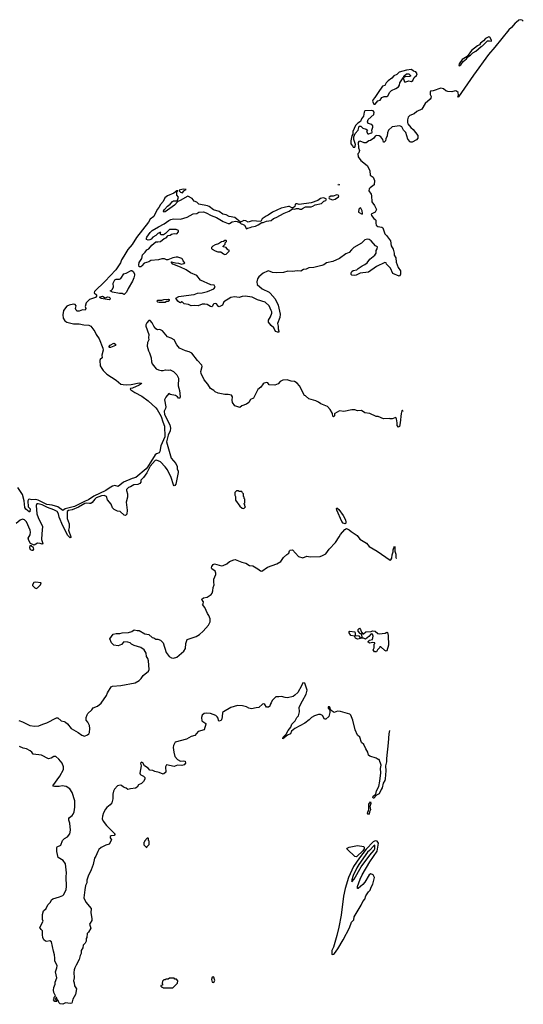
# Model space of a CAD drawing. Extents: x 2220333 to 2384341, y 721037 to 894043.
# Tile 325 of 325: x 2376976 to 2384341, y 862720 to 877119. Entities that reach past the tile are written whole.
import ezdxf

# ---------------------------------------------------------------- set-up
doc = ezdxf.new("R2010")
doc.units = 0

msp = doc.modelspace()

# ---------------------------------------------------------------- linework, layer by layer
at = {"layer": '0CON10XD'}
for points in [[(2384341, 877095), (2384325, 877110), (2384295, 877119), (2384275, 877112), (2384235, 877078), (2384220, 877070), (2384168, 877005), (2384129, 876971), (2383925, 876717), (2383830, 876610), (2383611, 876309), (2383395, 875990), (2383384, 875984), (2383394, 876015), (2383386, 876056), (2383365, 876072), (2383345, 876077), (2383295, 876063), (2383235, 876068), (2383207, 876077), (2383175, 876110), (2383135, 876119), (2383025, 876080), (2382984, 876075), (2382977, 876057), (2382977, 876027), (2382991, 875995), (2382988, 875972), (2382979, 875955), (2382908, 875895), (2382859, 875811), (2382785, 875776), (2382745, 875743), (2382682, 875718), (2382655, 875695), (2382645, 875655), (2382646, 875616), (2382654, 875595), (2382695, 875542), (2382732, 875512), (2382796, 875425), (2382798, 875385), (2382780, 875360), (2382715, 875329), (2382695, 875326), (2382685, 875334), (2382654, 875374), (2382625, 875470), (2382590, 875505), (2382565, 875551), (2382535, 875568), (2382425, 875552), (2382368, 875502), (2382357, 875465), (2382352, 875418), (2382331, 875375), (2382326, 875345), (2382305, 875328), (2382295, 875330), (2382286, 875365), (2382255, 875406), (2382235, 875419), (2382195, 875423), (2382174, 875416), (2382155, 875388), (2382106, 875354), (2382080, 875345), (2382042, 875318), (2382015, 875318), (2381955, 875340), (2381935, 875338), (2381928, 875322), (2381932, 875245), (2381947, 875205), (2381936, 875174), (2381920, 875155), (2381928, 875115), (2381965, 875061), (2382058, 874985), (2382084, 874944), (2382095, 874910), (2382103, 874845), (2382143, 874815), (2382166, 874765), (2382160, 874705), (2382100, 874660), (2382089, 874645), (2382081, 874615), (2382114, 874565), (2382121, 874545), (2382127, 874455), (2382165, 874401), (2382192, 874345), (2382176, 874304), (2382118, 874275), (2382120, 874255), (2382155, 874210), (2382175, 874198), (2382182, 874185), (2382182, 874145), (2382190, 874115), (2382215, 874096), (2382270, 874085), (2382286, 874076), (2382316, 873986), (2382340, 873965), (2382397, 873887), (2382410, 873810), (2382436, 873765), (2382453, 873705), (2382454, 873675), (2382476, 873635), (2382480, 873575), (2382513, 873493), (2382547, 873445), (2382543, 873395), (2382536, 873374), (2382525, 873367), (2382435, 873407), (2382400, 873485), (2382342, 873545), (2382333, 873563), (2382315, 873570), (2382195, 873509), (2382075, 873429), (2381955, 873414), (2381895, 873381), (2381875, 873377), (2381833, 873383), (2381823, 873393), (2381822, 873415), (2381832, 873435), (2381855, 873452), (2381905, 873462), (2381925, 873478), (2381985, 873520), (2382025, 873538), (2382058, 873565), (2382098, 873615), (2382168, 873675), (2382188, 873705), (2382188, 873742), (2382205, 873770), (2382208, 873795), (2382180, 873810), (2382116, 873886), (2382085, 873904), (2382055, 873910), (2382025, 873898), (2381975, 873852), (2381864, 873785), (2381829, 873755), (2381795, 873713), (2381745, 873696), (2381652, 873628), (2381555, 873581), (2381465, 873564), (2381425, 873536), (2381395, 873524), (2381275, 873497), (2381205, 873488), (2381165, 873471), (2381125, 873464), (2381085, 873442), (2381035, 873447), (2380965, 873434), (2380899, 873441), (2380835, 873420), (2380725, 873417), (2380675, 873423), (2380615, 873444), (2380598, 873442), (2380535, 873410), (2380472, 873358), (2380452, 873328), (2380442, 873285), (2380450, 873245), (2380524, 873184), (2380624, 873135), (2380641, 873121), (2380711, 873035), (2380756, 872945), (2380786, 872814), (2380781, 872765), (2380746, 872675), (2380758, 872638), (2380756, 872596), (2380767, 872565), (2380765, 872550), (2380745, 872548), (2380721, 872561), (2380705, 872578), (2380690, 872615), (2380652, 872645), (2380612, 872695), (2380612, 872725), (2380642, 872775), (2380662, 872825), (2380663, 872845), (2380654, 872865), (2380622, 872935), (2380565, 872989), (2380455, 873024), (2380375, 873061), (2380274, 873076), (2380229, 873071), (2380185, 873056), (2380115, 873068), (2380065, 873057), (2379963, 872995), (2379942, 872945), (2379895, 872922), (2379883, 872925), (2379855, 872963), (2379835, 872968), (2379813, 872965), (2379804, 872955), (2379795, 872928), (2379785, 872920), (2379765, 872924), (2379715, 872954), (2379685, 872960), (2379645, 872958), (2379585, 872936), (2379535, 872940), (2379485, 872933), (2379445, 872956), (2379382, 872965), (2379355, 872990), (2379345, 872992), (2379325, 872980), (2379315, 872983), (2379288, 873005), (2379260, 873045), (2379305, 873070), (2379484, 873094), (2379525, 873100), (2379575, 873120), (2379645, 873124), (2379724, 873146), (2379815, 873182), (2379832, 873205), (2379829, 873219), (2379820, 873235), (2379770, 873240), (2379622, 873312), (2379565, 873378), (2379475, 873416), (2379408, 873459), (2379328, 873498), (2379213, 873545), (2379190, 873575), (2379195, 873580), (2379254, 873564), (2379299, 873559), (2379344, 873544), (2379377, 873553), (2379390, 873565), (2379364, 873594), (2379357, 873617), (2379347, 873627), (2379286, 873646), (2379266, 873646), (2379215, 873637), (2379142, 873608), (2379125, 873608), (2379095, 873623), (2379056, 873624), (2379005, 873609), (2378895, 873599), (2378865, 873579), (2378795, 873557), (2378763, 873517), (2378745, 873507), (2378723, 873503), (2378716, 873535), (2378722, 873568), (2378762, 873628), (2378770, 873680), (2378812, 873718), (2378837, 873753), (2378863, 873767), (2378908, 873822), (2378965, 873870), (2378995, 873868), (2379036, 873874), (2379089, 873921), (2379119, 873931), (2379148, 873962), (2379175, 873968), (2379195, 873983), (2379235, 873992), (2379275, 873988), (2379300, 874015), (2379300, 874035), (2379265, 874053), (2379165, 874050), (2379109, 873991), (2379080, 873975), (2379043, 873973), (2379032, 873985), (2379038, 874008), (2379025, 874008), (2378995, 873992), (2378969, 873961), (2378925, 873937), (2378899, 873911), (2378880, 873900), (2378855, 873894), (2378831, 873905), (2378828, 873925), (2378835, 873938), (2378885, 874008), (2378915, 874036), (2379005, 874091), (2379088, 874132), (2379155, 874182), (2379188, 874198), (2379225, 874206), (2379325, 874200), (2379425, 874230), (2379515, 874281), (2379564, 874286), (2379597, 874303), (2379665, 874308), (2379705, 874293), (2379774, 874254), (2379856, 874226), (2379949, 874169), (2380025, 874137), (2380045, 874138), (2380085, 874163), (2380135, 874171), (2380155, 874168), (2380198, 874148), (2380213, 874133), (2380235, 874130), (2380265, 874112), (2380295, 874060), (2380305, 874070), (2380345, 874078), (2380371, 874089), (2380425, 874098), (2380465, 874118), (2380515, 874153), (2380535, 874153), (2380585, 874173), (2380655, 874180), (2380689, 874211), (2380726, 874224), (2380842, 874288), (2380915, 874317), (2380965, 874352), (2380995, 874348), (2381025, 874358), (2381055, 874358), (2381075, 874348), (2381095, 874347), (2381112, 874358), (2381155, 874382), (2381236, 874384), (2381265, 874392), (2381295, 874411), (2381390, 874430), (2381422, 874465), (2381455, 874474), (2381463, 874495), (2381425, 874513), (2381395, 874510), (2381374, 874505), (2381337, 874473), (2381240, 874440), (2381065, 874414), (2381035, 874426), (2381015, 874425), (2381006, 874415), (2381001, 874389), (2380973, 874367), (2380955, 874367), (2380923, 874385), (2380905, 874389), (2380845, 874371), (2380800, 874365), (2380674, 874305), (2380610, 874260), (2380578, 874245), (2380524, 874205), (2380502, 874168), (2380375, 874176), (2380315, 874158), (2380285, 874179), (2380255, 874181), (2380205, 874160), (2380124, 874225), (2380039, 874239), (2379995, 874265), (2379946, 874276), (2379895, 874312), (2379809, 874339), (2379747, 874385), (2379724, 874395), (2379595, 874421), (2379565, 874448), (2379527, 874467), (2379500, 874505), (2379435, 874539), (2379322, 874475), (2379288, 874462), (2379240, 874405), (2379105, 874311), (2379083, 874303), (2379077, 874317), (2379091, 874345), (2379135, 874394), (2379175, 874419), (2379209, 874461), (2379225, 874470), (2379272, 874468), (2379282, 874478), (2379297, 874525), (2379272, 874552), (2379276, 874586)], [(2383405, 876442), (2383429, 876461), (2383460, 876505), (2383512, 876545), (2383532, 876578), (2383571, 876599), (2383605, 876632), (2383645, 876658), (2383724, 876726), (2383743, 876737), (2383815, 876810), (2383845, 876812), (2383877, 876803), (2383875, 876820), (2383853, 876863), (2383835, 876869), (2383787, 876845), (2383759, 876811), (2383715, 876776), (2383699, 876751), (2383669, 876735), (2383585, 876666), (2383518, 876582), (2383446, 876535), (2383404, 876475), (2383399, 876455), (2383405, 876442)], [(2382175, 875884), (2382215, 875930), (2382246, 875944), (2382271, 875979), (2382305, 875998), (2382345, 875998), (2382359, 876005), (2382389, 876061), (2382412, 876085), (2382475, 876111), (2382514, 876135), (2382530, 876160), (2382533, 876197), (2382585, 876270), (2382601, 876211), (2382625, 876208), (2382665, 876224), (2382705, 876217), (2382725, 876231), (2382747, 876275), (2382780, 876305), (2382787, 876325), (2382771, 876355), (2382735, 876368), (2382705, 876391), (2382635, 876380), (2382525, 876351), (2382491, 876319), (2382445, 876296), (2382418, 876262), (2382365, 876225), (2382335, 876195), (2382315, 876157), (2382283, 876145), (2382216, 876055), (2382171, 875979), (2382145, 875953), (2382135, 875925), (2382155, 875884), (2382175, 875884)], [(2382595, 876272), (2382590, 876275), (2382594, 876295), (2382635, 876327), (2382665, 876327), (2382692, 876305), (2382689, 876295), (2382675, 876286), (2382615, 876283), (2382595, 876272)], [(2381875, 875254), (2381883, 875267), (2381886, 875296), (2381862, 875365), (2381863, 875407), (2381883, 875455), (2381924, 875505), (2381940, 875560), (2381965, 875561), (2381993, 875533), (2382045, 875520), (2382060, 875505), (2382048, 875485), (2382065, 875452), (2382082, 875448), (2382105, 875460), (2382128, 875462), (2382132, 875475), (2382128, 875505), (2382139, 875545), (2382138, 875568), (2382126, 875586), (2382071, 875601), (2382061, 875625), (2382072, 875658), (2382157, 875733), (2382160, 875765), (2382145, 875784), (2382125, 875790), (2382025, 875786), (2382012, 875765), (2382002, 875708), (2381975, 875671), (2381960, 875630), (2381919, 875605), (2381885, 875572), (2381847, 875485), (2381850, 875445), (2381835, 875419), (2381818, 875345), (2381819, 875305), (2381842, 875272), (2381855, 875257), (2381875, 875254)], [(2379276, 874586), (2379281, 874609), (2379290, 874615), (2379275, 874616), (2379228, 874581), (2379135, 874543), (2379097, 874515), (2379072, 874458), (2379035, 874418), (2379010, 874370), (2378985, 874343), (2378937, 874243), (2378885, 874201), (2378860, 874160), (2378685, 873932), (2378619, 873831), (2378555, 873756), (2378501, 873659), (2378465, 873605), (2378448, 873562), (2378381, 873459), (2378298, 873372), (2378227, 873293), (2378070, 873145), (2378067, 873125), (2378100, 873095), (2378097, 873075), (2378084, 873056), (2377998, 873025), (2377950, 872980), (2377934, 872926), (2377943, 872895), (2377935, 872870), (2377895, 872878), (2377845, 872856), (2377815, 872857), (2377802, 872872), (2377794, 872895), (2377804, 872935), (2377785, 872956), (2377765, 872960), (2377701, 872945), (2377665, 872929), (2377614, 872865), (2377605, 872805), (2377611, 872755), (2377635, 872717), (2377665, 872695), (2377765, 872672), (2377845, 872671), (2377915, 872656), (2377985, 872653), (2378014, 872635), (2378077, 872557), (2378096, 872515), (2378140, 872450), (2378191, 872315), (2378196, 872284), (2378178, 872215), (2378181, 872175), (2378155, 872149), (2378148, 872135), (2378155, 872055), (2378175, 872019), (2378195, 871990), (2378252, 871935), (2378388, 871848), (2378455, 871791), (2378487, 871783), (2378545, 871781), (2378605, 871785), (2378725, 871807), (2378758, 871805), (2378753, 871795), (2378721, 871775), (2378625, 871732), (2378594, 871725), (2378593, 871715), (2378603, 871705), (2378662, 871665), (2378763, 871613), (2378855, 871546), (2378966, 871445), (2378988, 871418), (2379046, 871315), (2379067, 871237), (2379093, 871175), (2379097, 871017), (2379039, 870885), (2379026, 870804), (2379016, 870784), (2378975, 870769), (2378955, 870753), (2378845, 870575), (2378825, 870552), (2378675, 870422), (2378623, 870407), (2378495, 870356), (2378415, 870293), (2378365, 870305), (2378335, 870296), (2378285, 870269), (2378235, 870232), (2378059, 870151), (2377983, 870097), (2377931, 870079), (2377775, 870002), (2377642, 869968), (2377605, 869939), (2377535, 869993), (2377449, 870019), (2377375, 870030), (2377245, 870093), (2377205, 870100), (2377151, 870099), (2377115, 870107), (2377105, 870102), (2377095, 870085), (2377100, 869995), (2377128, 869965), (2377125, 869923), (2377115, 869921), (2377065, 869959), (2377050, 869985), (2377041, 870085), (2377019, 870175), (2376947, 870277)], [(2379355, 874588), (2379375, 874618), (2379408, 874635), (2379365, 874641), (2379310, 874625), (2379307, 874615), (2379326, 874596), (2379355, 874588)], [(2381630, 874708), (2381646, 874704), (2381655, 874718)], [(2381555, 874484), (2381587, 874493), (2381640, 874530), (2381641, 874545), (2381632, 874555), (2381615, 874558), (2381561, 874539), (2381525, 874536), (2381502, 874525), (2381496, 874515), (2381503, 874505), (2381537, 874487), (2381555, 874484)], [(2381985, 874273), (2381991, 874285), (2381984, 874325), (2381965, 874363), (2381955, 874368), (2381935, 874348), (2381930, 874305), (2381985, 874273)], [(2379975, 873686), (2379995, 873689), (2380040, 873735), (2380038, 873748), (2380022, 873752), (2379995, 873788), (2379950, 873795), (2379950, 873805), (2379980, 873835), (2379980, 873855), (2379998, 873875), (2380000, 873885), (2379995, 873890), (2379975, 873888), (2379957, 873873), (2379925, 873869), (2379885, 873840), (2379835, 873828), (2379799, 873805), (2379783, 873785), (2379780, 873775), (2379791, 873761), (2379835, 873737), (2379874, 873724), (2379915, 873722), (2379955, 873694), (2379975, 873686)], [(2378505, 873100), (2378495, 873100), (2378490, 873110), (2378477, 873117), (2378435, 873114), (2378335, 873133), (2378300, 873155), (2378315, 873160), (2378330, 873175), (2378348, 873205), (2378343, 873265), (2378365, 873316), (2378385, 873326), (2378435, 873322), (2378455, 873332), (2378500, 873400), (2378535, 873410), (2378605, 873449), (2378615, 873449), (2378634, 873434), (2378653, 873403), (2378654, 873385), (2378644, 873345), (2378627, 873295), (2378560, 873190), (2378540, 873135), (2378505, 873100)], [(2378285, 873024), (2378165, 873044), (2378147, 873055), (2378147, 873065), (2378185, 873076), (2378225, 873052), (2378265, 873064), (2378282, 873062), (2378299, 873045), (2378295, 873028), (2378285, 873024)], [(2379015, 872982), (2378995, 872990), (2378980, 873005), (2378995, 873018), (2379053, 873017), (2379085, 873027), (2379152, 873032), (2379160, 873025), (2379160, 873015), (2379145, 873000), (2379123, 872997), (2379105, 872983), (2379015, 872982)], [(2382585, 871388), (2382585, 871390), (2382575, 871408), (2382565, 871400), (2382555, 871360), (2382542, 871225), (2382528, 871172), (2382515, 871158), (2382497, 871185), (2382496, 871225), (2382485, 871280), (2382475, 871300), (2382425, 871280), (2382395, 871280), (2382385, 871288), (2382295, 871282), (2382217, 871317), (2382188, 871318), (2382095, 871358), (2382025, 871372), (2381975, 871402), (2381915, 871401), (2381875, 871413), (2381835, 871412), (2381715, 871390), (2381655, 871398), (2381585, 871360), (2381580, 871355), (2381582, 871328), (2381565, 871312), (2381555, 871320), (2381548, 871362), (2381515, 871417), (2381475, 871460), (2381382, 871502), (2381345, 871528), (2381305, 871546), (2381206, 871576), (2381155, 871620), (2381140, 871625), (2381069, 871765), (2381035, 871805), (2380995, 871826), (2380945, 871831), (2380885, 871851), (2380823, 871847), (2380784, 871826), (2380755, 871792), (2380705, 871772), (2380625, 871780), (2380612, 871792), (2380605, 871810), (2380585, 871812), (2380549, 871801), (2380537, 871793), (2380502, 871745), (2380459, 871711), (2380394, 871585), (2380353, 871565), (2380325, 871520), (2380295, 871496), (2380226, 871474), (2380195, 871448), (2380124, 871474), (2380089, 871519), (2380084, 871556), (2380088, 871605), (2380075, 871628), (2380025, 871640), (2379975, 871640), (2379878, 871658), (2379836, 871676), (2379815, 871697), (2379764, 871725), (2379727, 871787), (2379675, 871850), (2379629, 871945), (2379624, 871976), (2379646, 872045), (2379638, 872068), (2379577, 872135), (2379495, 872240), (2379455, 872262), (2379400, 872275), (2379312, 872315), (2379272, 872362), (2379236, 872436), (2379192, 872462), (2379135, 872480), (2379065, 872571), (2379025, 872587), (2378990, 872585), (2378965, 872600), (2378937, 872635), (2378912, 872685), (2378885, 872720), (2378865, 872722), (2378833, 872685), (2378820, 872655), (2378822, 872635), (2378863, 872515), (2378859, 872465), (2378862, 872435), (2378844, 872396), (2378839, 872345), (2378859, 872275), (2378876, 872245), (2378899, 872175), (2378901, 872115), (2378915, 872088), (2378972, 872012), (2379005, 871996), (2379045, 871987), (2379075, 871987), (2379106, 871996), (2379155, 871992), (2379175, 871997), (2379226, 871976), (2379273, 871925), (2379297, 871875), (2379294, 871766), (2379314, 871695), (2379323, 871605), (2379316, 871584), (2379300, 871585), (2379285, 871602), (2379252, 871622), (2379175, 871638), (2379155, 871650), (2379112, 871598), (2379092, 871558), (2379111, 871455), (2379109, 871435), (2379090, 871395), (2379092, 871345), (2379169, 871195), (2379181, 871145), (2379174, 871105), (2379146, 871045), (2379125, 870945), (2379189, 870705), (2379260, 870630), (2379281, 870585), (2379279, 870549), (2379294, 870515), (2379294, 870495), (2379258, 870325), (2379245, 870307), (2379235, 870302), (2379225, 870318), (2379192, 870425), (2379135, 870535), (2379105, 870578), (2379035, 870651), (2378975, 870679), (2378955, 870671), (2378885, 870588), (2378837, 870494), (2378786, 870424), (2378745, 870385), (2378747, 870355), (2378734, 870335), (2378705, 870321), (2378643, 870315), (2378595, 870286), (2378565, 870276), (2378540, 870250), (2378536, 870234), (2378550, 870185), (2378550, 870135), (2378531, 870065), (2378548, 869945), (2378542, 869888), (2378525, 869869), (2378505, 869874), (2378445, 869928), (2378405, 869930), (2378355, 869957), (2378335, 869982), (2378313, 870035), (2378260, 870095), (2378246, 870145), (2378213, 870163), (2378171, 870155), (2378095, 870125), (2378075, 870109), (2378035, 870059), (2378015, 870046), (2377995, 870042), (2377955, 870049), (2377930, 870045), (2377835, 869990), (2377745, 869952), (2377690, 869940), (2377670, 869925), (2377672, 869825), (2377698, 869745), (2377700, 869695), (2377690, 869655), (2377723, 869555), (2377723, 869545), (2377715, 869541), (2377679, 869575), (2377605, 869717), (2377553, 869843), (2377543, 869893), (2377523, 869925), (2377473, 869953), (2377383, 869983), (2377305, 870026), (2377245, 870041), (2377225, 870037), (2377218, 870015), (2377227, 869893), (2377245, 869838), (2377309, 869705), (2377298, 869602)], [(2378305, 872324), (2378290, 872325), (2378278, 872335), (2378301, 872359), (2378354, 872386), (2378378, 872375), (2378375, 872354), (2378305, 872324)], [(2380255, 869970), (2380280, 869995), (2380270, 870005), (2380270, 870025), (2380260, 870035), (2380260, 870045), (2380270, 870055), (2380270, 870105), (2380260, 870115), (2380260, 870135), (2380250, 870145), (2380250, 870185), (2380232, 870202), (2380225, 870220), (2380185, 870220), (2380175, 870230), (2380145, 870230), (2380120, 870205), (2380120, 870165), (2380130, 870145), (2380133, 870093), (2380194, 870004), (2380230, 869975), (2380255, 869970)], [(2381735, 869748), (2381705, 869756), (2381685, 869780), (2381614, 869945), (2381610, 869965), (2381615, 869982), (2381642, 869955), (2381705, 869869), (2381742, 869805), (2381747, 869773), (2381744, 869756), (2381735, 869748)], [(2377298, 869602), (2377295, 869515), (2377313, 869457), (2377310, 869450), (2377305, 869447), (2377275, 869461), (2377235, 869465), (2377185, 869435), (2377135, 869461), (2377109, 869505), (2377102, 869535), (2377127, 869585), (2377134, 869625), (2377131, 869655), (2377075, 869776), (2377045, 869806), (2377015, 869816), (2376985, 869802), (2376925, 869753)], [(2378859, 867591), (2378867, 867615), (2378859, 867745), (2378850, 867775), (2378831, 867805), (2378823, 867855), (2378796, 867906), (2378745, 867939), (2378650, 867965), (2378610, 867985), (2378590, 868005), (2378555, 868016), (2378500, 868020), (2378465, 867980), (2378415, 867961), (2378353, 867973), (2378316, 868006), (2378296, 868065), (2378345, 868132), (2378385, 868142), (2378439, 868141), (2378475, 868152), (2378565, 868158), (2378615, 868173), (2378652, 868198), (2378696, 868186), (2378725, 868187), (2378808, 868138), (2378865, 868128), (2378912, 868085), (2378938, 868078), (2378965, 868061), (2378995, 868059), (2379035, 868044), (2379056, 868026), (2379073, 868005), (2379120, 867865), (2379164, 867804), (2379198, 867785), (2379225, 867781), (2379275, 867796), (2379376, 867885), (2379399, 867925), (2379404, 867995), (2379423, 868055), (2379555, 868101), (2379605, 868127), (2379661, 868175), (2379736, 868265), (2379759, 868315), (2379760, 868355), (2379744, 868404), (2379723, 868435), (2379682, 868525), (2379650, 868565), (2379660, 868575), (2379662, 868605), (2379642, 868632), (2379640, 868645), (2379666, 868664), (2379718, 868675), (2379776, 868714), (2379789, 868731), (2379802, 868765), (2379804, 868815), (2379820, 868855), (2379813, 868895), (2379814, 868936), (2379846, 869005), (2379846, 869025), (2379836, 869056), (2379785, 869090), (2379780, 869105), (2379786, 869124), (2379807, 869153), (2379825, 869160), (2379925, 869133), (2379950, 869135), (2380005, 869162), (2380044, 869196), (2380105, 869221), (2380125, 869224), (2380225, 869186), (2380285, 869171), (2380338, 869135), (2380385, 869134), (2380458, 869088), (2380495, 869057), (2380515, 869053), (2380600, 869115), (2380735, 869162), (2380793, 869195), (2380834, 869256), (2380882, 869298), (2380912, 869315), (2380920, 869350), (2380930, 869360), (2380965, 869367), (2381055, 869268), (2381115, 869248), (2381175, 869272), (2381225, 869266), (2381369, 869271), (2381405, 869281), (2381455, 869310), (2381501, 869375), (2381596, 869474), (2381650, 869555), (2381665, 869592), (2381730, 869665), (2381754, 869676), (2381765, 869674), (2381795, 869661), (2381825, 869634), (2381912, 869575), (2381950, 869520), (2382046, 869466), (2382088, 869415), (2382205, 869349), (2382395, 869216), (2382405, 869220), (2382416, 869244), (2382422, 869295), (2382439, 869335), (2382438, 869365), (2382455, 869422), (2382464, 869404), (2382460, 869345), (2382479, 869305), (2382477, 869255), (2382482, 869245), (2382487, 869242)], [(2377175, 869361), (2377184, 869375), (2377176, 869396), (2377145, 869424), (2377125, 869425), (2377121, 869401), (2377131, 869371), (2377152, 869362), (2377175, 869361)], [(2377215, 868802), (2377238, 868812), (2377280, 868855), (2377290, 868885), (2377205, 868892), (2377182, 868888), (2377162, 868855), (2377163, 868843), (2377195, 868810), (2377215, 868802)], [(2382195, 867873), (2382164, 867874), (2382146, 867905), (2382160, 867935), (2382160, 867985), (2382170, 867995), (2382168, 868008), (2382135, 868010), (2382095, 868002), (2382070, 868015), (2382070, 868025), (2382093, 868047), (2382137, 868053), (2382143, 868105), (2382135, 868132), (2382115, 868138), (2382082, 868098), (2382035, 868060), (2382005, 868072), (2381985, 868072), (2381915, 868059), (2381887, 868075), (2381872, 868102), (2381818, 868115), (2381795, 868150), (2381795, 868170), (2381805, 868178), (2381875, 868168), (2381883, 868145), (2381882, 868112), (2381937, 868107), (2381955, 868080), (2381965, 868078), (2381982, 868088), (2381980, 868125), (2381968, 868138), (2381954, 868144), (2381928, 868175), (2381928, 868202), (2381945, 868220), (2381962, 868202), (2381973, 868163), (2381995, 868140), (2382005, 868140), (2382040, 868165), (2382115, 868173), (2382135, 868181), (2382172, 868175), (2382215, 868141), (2382235, 868136), (2382323, 868147), (2382345, 868160), (2382355, 868158), (2382365, 868115), (2382368, 867972), (2382345, 867888), (2382335, 867883), (2382315, 867892), (2382255, 867950), (2382245, 867950), (2382240, 867935), (2382210, 867905), (2382195, 867873)], [(2376965, 866871), (2377015, 866853), (2377125, 866796), (2377195, 866786), (2377257, 866793), (2377315, 866819), (2377375, 866837), (2377515, 866909), (2377535, 866910), (2377580, 866865), (2377625, 866857), (2377646, 866846), (2377675, 866822), (2377730, 866755), (2377832, 866695), (2377885, 866654), (2377925, 866641), (2377965, 866659), (2377985, 866673), (2377996, 866694), (2378002, 866755), (2377998, 866795), (2377972, 866845), (2377950, 866875), (2377948, 866912), (2377962, 866955), (2377972, 866975), (2378032, 867028), (2378052, 867055), (2378115, 867079), (2378167, 867125), (2378245, 867238), (2378260, 867275), (2378315, 867362), (2378335, 867373), (2378455, 867380), (2378665, 867421), (2378722, 867455), (2378752, 867485), (2378781, 867529), (2378859, 867591)], [(2382385, 866724), (2382373, 866673), (2382366, 866545), (2382338, 866315), (2382339, 866265), (2382325, 866205), (2382328, 866135), (2382321, 866015), (2382315, 865992), (2382293, 865955), (2382276, 865885), (2382261, 865859), (2382231, 865799), (2382194, 865776), (2382155, 865733), (2382145, 865734), (2382142, 865745), (2382145, 865766), (2382182, 865795), (2382196, 865844), (2382228, 865905), (2382245, 865985), (2382256, 866105), (2382253, 866167), (2382264, 866215), (2382235, 866300), (2382218, 866298), (2382188, 866318), (2382095, 866351), (2382079, 866365), (2382069, 866405), (2382036, 866455), (2382010, 866520), (2381975, 866549), (2381948, 866625), (2381917, 866657), (2381881, 866735), (2381847, 866875), (2381819, 866949), (2381802, 866962), (2381665, 867000), (2381625, 867007), (2381575, 866988), (2381546, 867006), (2381522, 867032), (2381518, 867058), (2381505, 867070), (2381485, 867070), (2381485, 867050), (2381512, 867022), (2381512, 866985), (2381495, 866930), (2381455, 866890), (2381435, 866890), (2381402, 866942), (2381375, 866959), (2381345, 866959), (2381285, 866940), (2381244, 866916), (2381210, 866880), (2381145, 866833), (2380998, 866755), (2380952, 866715), (2380936, 866675), (2380894, 866656), (2380825, 866600), (2380829, 866625), (2380871, 866669), (2380900, 866725), (2380939, 866775), (2380955, 866815), (2381004, 866865), (2381028, 866912), (2381051, 866939), (2381069, 866995), (2381063, 867065), (2381113, 867157), (2381166, 867255), (2381179, 867315), (2381147, 867417), (2381118, 867422), (2381098, 867375), (2381041, 867279), (2381001, 867239), (2380975, 867223), (2380894, 867204), (2380857, 867207), (2380805, 867223), (2380765, 867214), (2380722, 867218), (2380666, 867164), (2380655, 867130), (2380638, 867105), (2380635, 867080), (2380616, 867064), (2380587, 867067), (2380563, 867103), (2380545, 867112), (2380525, 867110), (2380475, 867060), (2380435, 867058), (2380365, 867043), (2380325, 867049), (2380291, 867071), (2380236, 867086), (2380159, 867091), (2380065, 867061), (2379955, 866997), (2379944, 866985), (2379939, 866925), (2379925, 866880), (2379915, 866868), (2379895, 866863), (2379885, 866870), (2379876, 866906), (2379864, 866925), (2379843, 866943), (2379765, 866971), (2379705, 866978), (2379675, 866971), (2379644, 866946), (2379634, 866915), (2379639, 866865), (2379699, 866825), (2379700, 866815), (2379672, 866735), (2379585, 866709), (2379535, 866652), (2379485, 866634), (2379414, 866596), (2379247, 866553), (2379223, 866505), (2379222, 866475), (2379229, 866405), (2379244, 866345), (2379285, 866299), (2379325, 866277), (2379375, 866281), (2379398, 866275), (2379402, 866248), (2379379, 866221), (2379345, 866210), (2379283, 866217), (2379235, 866200), (2379125, 866222), (2379110, 866195), (2379111, 866115), (2379085, 866089), (2379075, 866087), (2379015, 866110), (2378950, 866125), (2378925, 866140), (2378880, 866145), (2378853, 866173), (2378802, 866205), (2378775, 866252), (2378755, 866260), (2378744, 866245), (2378750, 866205), (2378732, 866102), (2378736, 866086), (2378748, 866075), (2378785, 866056), (2378806, 866035), (2378807, 866013), (2378785, 865980), (2378755, 865951), (2378712, 865928), (2378693, 865897), (2378669, 865881), (2378595, 865873), (2378555, 865862), (2378535, 865880), (2378494, 865894), (2378465, 865922), (2378447, 865923), (2378406, 865914), (2378362, 865865), (2378347, 865835), (2378336, 865795), (2378336, 865725), (2378324, 865665), (2378300, 865635), (2378251, 865599), (2378230, 865575), (2378200, 865519), (2378185, 865470), (2378182, 865432), (2378195, 865400), (2378245, 865333), (2378368, 865215), (2378368, 865205), (2378355, 865190), (2378315, 865186), (2378300, 865175), (2378298, 865155), (2378317, 865125), (2378285, 865062), (2378234, 865046), (2378165, 865012), (2378135, 864982), (2378119, 864955), (2378091, 864885), (2378071, 864855), (2378051, 864765), (2378022, 864685), (2377977, 864595), (2377960, 864535), (2377957, 864495), (2377939, 864455), (2377926, 864395), (2377915, 864275), (2377943, 864213), (2378022, 864122), (2378017, 864057), (2378033, 863975), (2378033, 863945), (2378004, 863906), (2377999, 863891), (2378017, 863835), (2377983, 863777), (2377964, 863756), (2377960, 863695), (2377948, 863682), (2377948, 863645), (2377932, 863615), (2377902, 863585), (2377900, 863545), (2377874, 863506), (2377873, 863465), (2377858, 863435), (2377847, 863375), (2377801, 863291), (2377781, 863255), (2377774, 863226), (2377768, 863185), (2377771, 863105), (2377764, 863065), (2377774, 863035), (2377778, 862988), (2377808, 862945), (2377792, 862862), (2377752, 862795), (2377738, 862735), (2377715, 862730), (2377645, 862740), (2377605, 862720), (2377568, 862728), (2377550, 862745), (2377540, 862775), (2377522, 862792), (2377515, 862820), (2377502, 862818), (2377500, 862795), (2377520, 862765), (2377515, 862760), (2377492, 862762), (2377472, 862785), (2377482, 862798), (2377482, 862825), (2377500, 862845), (2377474, 862895), (2377470, 862925), (2377477, 862965), (2377496, 863014), (2377496, 863045), (2377517, 863105), (2377500, 863195), (2377521, 863255), (2377522, 863285), (2377490, 863355), (2377492, 863395), (2377484, 863445), (2377468, 863495), (2377440, 863635), (2377415, 863648), (2377375, 863637), (2377355, 863644), (2377330, 863665), (2377313, 863695), (2377308, 863735), (2377310, 863795), (2377288, 863815), (2377272, 863845), (2377320, 863935), (2377308, 863958), (2377307, 864005), (2377308, 864035), (2377322, 864085), (2377365, 864122), (2377389, 864175), (2377427, 864215), (2377442, 864248), (2377460, 864260), (2377560, 864290), (2377608, 864312), (2377621, 864325), (2377655, 864398), (2377662, 864445), (2377656, 864585), (2377662, 864645), (2377646, 864776), (2377612, 864822), (2377540, 864865), (2377517, 864955), (2377517, 865013), (2377525, 865022), (2377575, 865048), (2377603, 865117), (2377629, 865145), (2377675, 865169), (2377707, 865213), (2377718, 865265), (2377708, 865368), (2377693, 865415), (2377694, 865435), (2377705, 865452), (2377741, 865479), (2377757, 865503), (2377771, 865535), (2377780, 865605), (2377783, 865695), (2377741, 865815), (2377709, 865869), (2377655, 865904), (2377595, 865914), (2377555, 865906), (2377484, 865904), (2377465, 865908), (2377460, 865915), (2377565, 866058), (2377618, 866155), (2377616, 866195), (2377597, 866245), (2377546, 866306), (2377505, 866343), (2377475, 866344), (2377435, 866321), (2377395, 866312), (2377295, 866363), (2377175, 866376), (2377152, 866405), (2377128, 866428), (2377077, 866457), (2377025, 866466), (2376975, 866491)], [(2382075, 865496), (2382061, 865515), (2382081, 865569), (2382082, 865645), (2382105, 865679), (2382109, 865655), (2382097, 865615), (2382105, 865565), (2382091, 865535), (2382085, 865500), (2382075, 865496)], [(2378835, 865010), (2378842, 865028), (2378870, 865055), (2378870, 865105), (2378860, 865115), (2378860, 865145), (2378855, 865150), (2378842, 865148), (2378800, 865105), (2378800, 865095), (2378790, 865085), (2378792, 865052), (2378835, 865010)], [(2381547, 863447), (2381565, 863451), (2381581, 863465), (2381628, 863532), (2381706, 863664), (2381800, 863840), (2381829, 863921), (2381860, 863955), (2381869, 864001), (2381972, 864168), (2381995, 864225), (2382024, 864256), (2382038, 864305), (2382075, 864365), (2382099, 864391), (2382114, 864435), (2382140, 864475), (2382165, 864575), (2382145, 864614), (2382112, 864628), (2382088, 864612), (2382025, 864508), (2381995, 864474), (2381925, 864413), (2381914, 864414), (2381918, 864442), (2381955, 864549), (2381985, 864614), (2382094, 864805), (2382202, 864958), (2382222, 865075), (2382206, 865106), (2382175, 865113), (2382144, 865096), (2382045, 864991), (2381945, 864863), (2381856, 864735), (2381784, 864575), (2381735, 864415), (2381710, 864300), (2381675, 864023), (2381645, 863848), (2381615, 863725), (2381564, 863555), (2381542, 863505), (2381540, 863455), (2381547, 863447)], [(2381895, 864875), (2381875, 864882), (2381772, 864982), (2381762, 864995), (2381765, 865005), (2381794, 865016), (2381915, 865042), (2382010, 865030), (2382015, 865015), (2382012, 864995), (2381996, 864964), (2381905, 864881), (2381895, 864875)], [(2381835, 864512), (2381865, 864552), (2381970, 864730), (2382098, 864902), (2382160, 864975), (2382168, 864995), (2382171, 865045), (2382155, 865039), (2382091, 864969), (2382060, 864945), (2381935, 864766), (2381905, 864715), (2381855, 864603), (2381835, 864542), (2381835, 864512)], [(2379215, 862960), (2379282, 863028), (2379290, 863065), (2379268, 863088), (2379245, 863090), (2379235, 863100), (2379165, 863100), (2379145, 863090), (2379115, 863090), (2379105, 863080), (2379085, 863080), (2379062, 863058), (2379060, 863025), (2379070, 863015), (2379058, 863002), (2379040, 862995), (2379040, 862985), (2379052, 862972), (2379065, 862970), (2379075, 862960), (2379215, 862960)], [(2379815, 863040), (2379830, 863075), (2379823, 863083), (2379816, 863116), (2379805, 863122), (2379790, 863115), (2379783, 863083), (2379790, 863045), (2379815, 863040)]]:
    msp.add_lwpolyline(points, dxfattribs=at)

doc.saveas('drawing.dxf')
